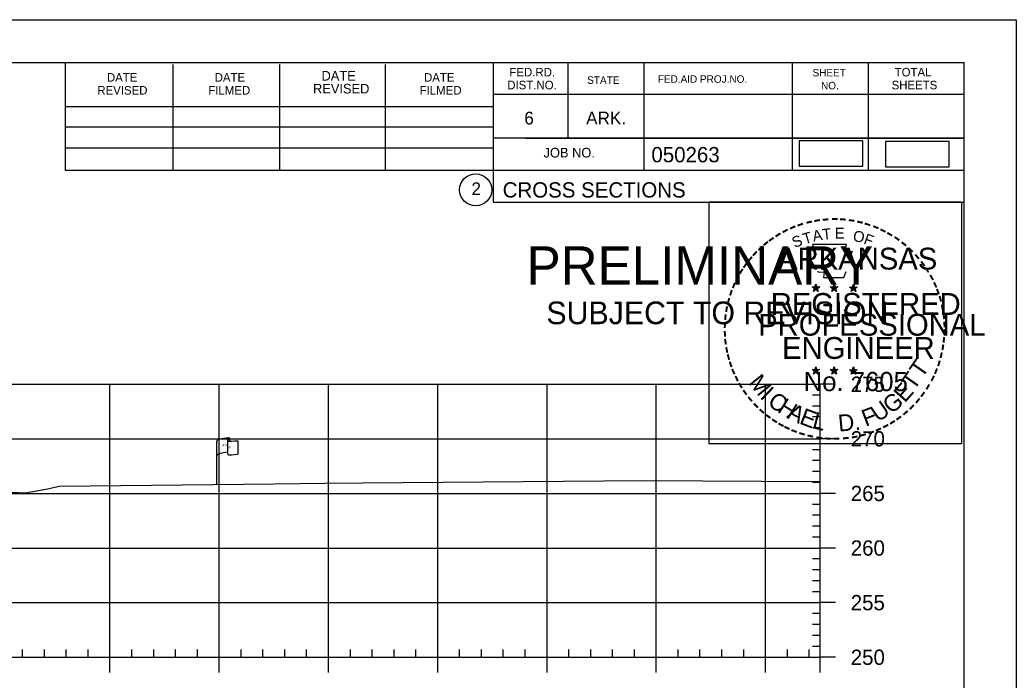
# Model space of a CAD drawing. Extents: x 1365647 to 1367999, y 387113 to 400173.
# Drawn here: x 1365965.9 to 1366057, y 394352.4 to 394412.9 of the extents above; entities that cross this region are included whole.
import ezdxf

# ---------------------------------------------------------------- set-up
doc = ezdxf.new("R2010")
doc.units = 0
for name, color, linetype in [('E_Existing ROW', 7, 'Continuous'), ('R_Axis', 7, 'Continuous'), ('R_Axis Annot', 7, 'Continuous'), ('R_Border', 7, 'Continuous'), ('R_Border PE', 7, 'Continuous'), ('R_Border Prem', 7, 'Continuous'), ('R_Detour', 7, 'Continuous'), ('R_Exist Surface', 7, 'Continuous'), ('R_Grid', 7, 'Continuous'), ('R_No Plot', 7, 'Continuous')]:
    doc.layers.add(name, color=color, linetype=linetype)

msp = doc.modelspace()

# ---------------------------------------------------------------- linework, layer by layer
at = {"layer": 'E_Existing ROW'}
for p, q in [((1365985.031, 394374.555), (1365985.031, 394374.315)), ((1365983.868, 394370.354), (1365983.868, 394374.304)), ((1365984.863, 394374.399), (1365984.863, 394374.385)), ((1365984.863, 394374.385), (1365984.863, 394373.159)), ((1365985.799, 394374.361), (1365985.799, 394373.121))]:
    msp.add_line(p, q, dxfattribs=at)
for centre, radius, start, end in [((1365984.953, 394374.555), 0.0783, 263.07118, 93.95638), ((1365984.941, 394374.399), 0.078, 88.6458, 274.28284), ((1365984.942, 394373.159), 0.0783, 180, 273.95638)]:
    msp.add_arc(centre, radius, start, end, dxfattribs=at)
for centre, major_axis, ratio, start_param, end_param in [((1365985.45, 394374.348), (-1.582, -0.043), 0.19887, 5.030368, 6.283185), ((1365986.157, 394374.463), (-1.227, -0.134), 0.052933, 0.159456, 1.268315), ((1365985.445, 394373.03), (-1.582, -0.043), 0.19887, 5.083035, 6.194897), ((1365986.157, 394373.223), (-1.227, -0.134), 0.052933, 0.159456, 1.268315)]:
    msp.add_ellipse(centre, major_axis=major_axis, ratio=ratio, start_param=start_param, end_param=end_param, dxfattribs=at)
at = {"layer": 'R_Axis'}
for p, q in [((1366039.095, 394354.533), (1366039.095, 394379.533)), ((1366040.495, 394379.533), (1366039.095, 394379.533)), ((1366039.095, 394378.533), (1366038.395, 394378.533)), ((1366039.095, 394377.533), (1366038.395, 394377.533)), ((1366039.095, 394376.533), (1366038.395, 394376.533)), ((1366039.095, 394375.533), (1366038.395, 394375.533)), ((1366040.495, 394374.533), (1366039.095, 394374.533)), ((1366039.095, 394373.533), (1366038.395, 394373.533)), ((1366039.095, 394372.533), (1366038.395, 394372.533)), ((1366039.095, 394371.533), (1366038.395, 394371.533)), ((1366039.095, 394370.533), (1366038.395, 394370.533)), ((1366040.495, 394369.533), (1366039.095, 394369.533)), ((1366039.095, 394368.533), (1366038.395, 394368.533)), ((1366039.095, 394367.533), (1366038.395, 394367.533)), ((1366039.095, 394366.533), (1366038.395, 394366.533)), ((1366039.095, 394365.533), (1366038.395, 394365.533)), ((1366040.495, 394364.533), (1366039.095, 394364.533)), ((1366039.095, 394363.533), (1366038.395, 394363.533)), ((1366039.095, 394362.533), (1366038.395, 394362.533)), ((1366039.095, 394361.533), (1366038.395, 394361.533)), ((1366039.095, 394360.533), (1366038.395, 394360.533)), ((1366040.495, 394359.533), (1366039.095, 394359.533)), ((1366039.095, 394358.533), (1366038.395, 394358.533)), ((1366039.095, 394357.533), (1366038.395, 394357.533)), ((1366039.095, 394356.533), (1366038.395, 394356.533)), ((1366039.095, 394355.533), (1366038.395, 394355.533)), ((1365749.095, 394354.533), (1366039.095, 394354.533)), ((1365966.095, 394354.533), (1365966.095, 394355.233)), ((1365968.095, 394354.533), (1365968.095, 394355.233)), ((1365970.095, 394354.533), (1365970.095, 394355.233)), ((1365972.095, 394354.533), (1365972.095, 394355.233)), ((1365974.095, 394353.133), (1365974.095, 394354.533)), ((1365976.095, 394354.533), (1365976.095, 394355.233)), ((1365978.095, 394354.533), (1365978.095, 394355.233)), ((1365980.095, 394354.533), (1365980.095, 394355.233)), ((1365982.095, 394354.533), (1365982.095, 394355.233)), ((1365984.095, 394353.133), (1365984.095, 394354.533)), ((1365986.095, 394354.533), (1365986.095, 394355.233)), ((1365988.095, 394354.533), (1365988.095, 394355.233)), ((1365990.095, 394354.533), (1365990.095, 394355.233)), ((1365992.095, 394354.533), (1365992.095, 394355.233)), ((1365994.095, 394353.133), (1365994.095, 394354.533)), ((1365996.095, 394354.533), (1365996.095, 394355.233)), ((1365998.095, 394354.533), (1365998.095, 394355.233)), ((1366000.095, 394354.533), (1366000.095, 394355.233)), ((1366002.095, 394354.533), (1366002.095, 394355.233)), ((1366004.095, 394353.133), (1366004.095, 394354.533)), ((1366006.095, 394354.533), (1366006.095, 394355.233)), ((1366008.095, 394354.533), (1366008.095, 394355.233)), ((1366010.095, 394354.533), (1366010.095, 394355.233)), ((1366012.095, 394354.533), (1366012.095, 394355.233)), ((1366014.095, 394353.133), (1366014.095, 394354.533)), ((1366016.095, 394354.533), (1366016.095, 394355.233)), ((1366018.095, 394354.533), (1366018.095, 394355.233)), ((1366020.095, 394354.533), (1366020.095, 394355.233)), ((1366022.095, 394354.533), (1366022.095, 394355.233)), ((1366024.095, 394353.133), (1366024.095, 394354.533)), ((1366026.095, 394354.533), (1366026.095, 394355.233)), ((1366028.095, 394354.533), (1366028.095, 394355.233)), ((1366030.095, 394354.533), (1366030.095, 394355.233)), ((1366032.095, 394354.533), (1366032.095, 394355.233)), ((1366034.095, 394353.133), (1366034.095, 394354.533)), ((1366036.095, 394354.533), (1366036.095, 394355.233)), ((1366038.095, 394354.533), (1366038.095, 394355.233)), ((1366039.095, 394353.133), (1366039.095, 394354.533)), ((1366040.495, 394354.533), (1366039.095, 394354.533))]:
    msp.add_line(p, q, dxfattribs=at)
at = {"layer": 'R_Border'}
for p, q in [((1365736.095, 394408.993), (1366052.275, 394408.993)), ((1365970.015, 394399.113), (1365970.015, 394408.993)), ((1365979.875, 394399.113), (1365979.875, 394408.793)), ((1365989.635, 394399.113), (1365989.635, 394408.793)), ((1365999.315, 394399.113), (1365999.315, 394408.793)), ((1366009.175, 394408.993), (1366009.175, 394396.193)), ((1366016.015, 394408.993), (1366016.015, 394402.053)), ((1366022.955, 394408.993), (1366022.955, 394399.113)), ((1366036.535, 394408.993), (1366036.535, 394399.113)), ((1366043.475, 394408.993), (1366043.475, 394399.113)), ((1366052.275, 394203.533), (1366052.275, 394408.993)), ((1366052.275, 394406.053), (1366009.175, 394406.053)), ((1366052.275, 394406.073), (1366052.275, 394406.073)), ((1365970.015, 394404.973), (1366009.175, 394404.973)), ((1365970.015, 394403.113), (1366009.175, 394403.113)), ((1366052.275, 394402.053), (1366009.175, 394402.053)), ((1366012.135, 394402.053), (1366052.275, 394402.053)), ((1365970.015, 394399.113), (1365970.015, 394401.173)), ((1365970.015, 394401.173), (1366009.175, 394401.173)), ((1366052.275, 394399.113), (1365970.015, 394399.113)), ((1366009.175, 394396.193), (1366052.275, 394396.193))]:
    msp.add_line(p, q, dxfattribs=at)
msp.add_circle((1366007.562, 394397.328), 1.467, dxfattribs=at)
at = {"layer": 'R_Border PE'}
for p, q in [((1366038.356, 394388.439), (1366038.705, 394388.328)), ((1366038.356, 394388.439), (1366038.609, 394388.394)), ((1366038.356, 394388.439), (1366038.593, 394388.317)), ((1366038.489, 394388.031), (1366038.705, 394388.328)), ((1366038.489, 394388.031), (1366038.615, 394388.275)), ((1366038.489, 394388.031), (1366038.703, 394388.248)), ((1366038.705, 394388.693), (1366038.664, 394388.441)), ((1366038.918, 394388.031), (1366038.703, 394388.245)), ((1366038.705, 394388.328), (1366038.705, 394388.693)), ((1366038.705, 394388.693), (1366038.754, 394388.443)), ((1366039.052, 394388.439), (1366038.705, 394388.328)), ((1366038.918, 394388.031), (1366038.705, 394388.328)), ((1366039.052, 394388.439), (1366038.766, 394388.39)), ((1366038.918, 394388.031), (1366038.781, 394388.322)), ((1366039.052, 394388.439), (1366038.848, 394388.337)), ((1366040.026, 394388.439), (1366040.375, 394388.328)), ((1366040.026, 394388.439), (1366040.279, 394388.394)), ((1366040.026, 394388.439), (1366040.263, 394388.317)), ((1366040.159, 394388.031), (1366040.375, 394388.328)), ((1366040.159, 394388.031), (1366040.285, 394388.275)), ((1366040.159, 394388.031), (1366040.373, 394388.248)), ((1366040.375, 394388.693), (1366040.334, 394388.441)), ((1366040.588, 394388.031), (1366040.373, 394388.245)), ((1366040.375, 394388.328), (1366040.375, 394388.693)), ((1366040.375, 394388.693), (1366040.424, 394388.443)), ((1366040.722, 394388.439), (1366040.375, 394388.328)), ((1366040.588, 394388.031), (1366040.375, 394388.328)), ((1366040.722, 394388.439), (1366040.436, 394388.39)), ((1366040.588, 394388.031), (1366040.451, 394388.322)), ((1366040.722, 394388.439), (1366040.518, 394388.337)), ((1366041.79, 394388.427), (1366042.139, 394388.316)), ((1366041.79, 394388.427), (1366042.043, 394388.382)), ((1366041.79, 394388.427), (1366042.027, 394388.305)), ((1366041.923, 394388.019), (1366042.139, 394388.316)), ((1366041.923, 394388.019), (1366042.049, 394388.263)), ((1366041.923, 394388.019), (1366042.137, 394388.236)), ((1366042.139, 394388.681), (1366042.098, 394388.429)), ((1366042.352, 394388.019), (1366042.137, 394388.233)), ((1366042.139, 394388.316), (1366042.139, 394388.681)), ((1366042.139, 394388.681), (1366042.188, 394388.431)), ((1366042.486, 394388.427), (1366042.139, 394388.316)), ((1366042.352, 394388.019), (1366042.139, 394388.316)), ((1366042.486, 394388.427), (1366042.2, 394388.378)), ((1366042.352, 394388.019), (1366042.215, 394388.31)), ((1366042.486, 394388.427), (1366042.282, 394388.325)), ((1366038.352, 394380.866), (1366038.701, 394380.755)), ((1366038.352, 394380.866), (1366038.605, 394380.821)), ((1366038.352, 394380.866), (1366038.589, 394380.744)), ((1366038.701, 394381.12), (1366038.66, 394380.868)), ((1366038.701, 394380.755), (1366038.701, 394381.12)), ((1366038.701, 394381.12), (1366038.75, 394380.87)), ((1366039.048, 394380.866), (1366038.701, 394380.755)), ((1366039.048, 394380.866), (1366038.762, 394380.817)), ((1366039.048, 394380.866), (1366038.844, 394380.764)), ((1366040.021, 394380.866), (1366040.37, 394380.755)), ((1366040.021, 394380.866), (1366040.274, 394380.821)), ((1366040.021, 394380.866), (1366040.258, 394380.744)), ((1366040.37, 394381.12), (1366040.329, 394380.868)), ((1366040.37, 394380.755), (1366040.37, 394381.12)), ((1366040.37, 394381.12), (1366040.419, 394380.87)), ((1366040.717, 394380.866), (1366040.37, 394380.755)), ((1366040.717, 394380.866), (1366040.431, 394380.817)), ((1366040.717, 394380.866), (1366040.513, 394380.764)), ((1366042.137, 394381.11), (1366042.096, 394380.858)), ((1366042.137, 394380.745), (1366042.137, 394381.11)), ((1366042.137, 394381.11), (1366042.186, 394380.86)), ((1366038.485, 394380.458), (1366038.701, 394380.755)), ((1366038.485, 394380.458), (1366038.611, 394380.702)), ((1366038.485, 394380.458), (1366038.699, 394380.675)), ((1366038.914, 394380.458), (1366038.699, 394380.672)), ((1366038.914, 394380.458), (1366038.701, 394380.755)), ((1366038.914, 394380.458), (1366038.777, 394380.749)), ((1366040.154, 394380.458), (1366040.37, 394380.755)), ((1366040.154, 394380.458), (1366040.28, 394380.702)), ((1366040.154, 394380.458), (1366040.368, 394380.675)), ((1366040.583, 394380.458), (1366040.368, 394380.672)), ((1366040.583, 394380.458), (1366040.37, 394380.755)), ((1366040.583, 394380.458), (1366040.446, 394380.749)), ((1366041.788, 394380.856), (1366042.137, 394380.745)), ((1366041.788, 394380.856), (1366042.041, 394380.811)), ((1366041.788, 394380.856), (1366042.025, 394380.734)), ((1366041.921, 394380.448), (1366042.137, 394380.745)), ((1366041.921, 394380.448), (1366042.047, 394380.692)), ((1366041.921, 394380.448), (1366042.135, 394380.665)), ((1366042.35, 394380.448), (1366042.135, 394380.662)), ((1366042.484, 394380.856), (1366042.137, 394380.745)), ((1366042.35, 394380.448), (1366042.137, 394380.745)), ((1366042.484, 394380.856), (1366042.198, 394380.807)), ((1366042.35, 394380.448), (1366042.213, 394380.739)), ((1366042.484, 394380.856), (1366042.28, 394380.754))]:
    msp.add_line(p, q, dxfattribs=at)
for points in [[(1366038.397, 394392.317), (1366038.666, 394391.49)], [(1366041.908, 394391.395), (1366042.05, 394391.679), (1366041.365, 394391.655), (1366041.513, 394392.317), (1366038.397, 394392.317)], [(1366038.889, 394389.894), (1366038.889, 394389.807), (1366039.452, 394389.788), (1366039.398, 394389.315), (1366041.268, 394389.315), (1366041.469, 394389.851)], [(1366038.705, 394388.693), (1366038.918, 394388.031), (1366038.356, 394388.439), (1366039.052, 394388.439), (1366038.489, 394388.031), (1366038.705, 394388.693)], [(1366040.375, 394388.693), (1366040.588, 394388.031), (1366040.026, 394388.439), (1366040.722, 394388.439), (1366040.159, 394388.031), (1366040.375, 394388.693)], [(1366042.139, 394388.681), (1366042.352, 394388.019), (1366041.79, 394388.427), (1366042.486, 394388.427), (1366041.923, 394388.019), (1366042.139, 394388.681)], [(1366038.701, 394381.12), (1366038.914, 394380.458), (1366038.352, 394380.866), (1366039.048, 394380.866), (1366038.485, 394380.458), (1366038.701, 394381.12)], [(1366040.37, 394381.12), (1366040.583, 394380.458), (1366040.021, 394380.866), (1366040.717, 394380.866), (1366040.154, 394380.458), (1366040.37, 394381.12)], [(1366042.137, 394381.11), (1366042.35, 394380.448), (1366041.788, 394380.856), (1366042.484, 394380.856), (1366041.921, 394380.448), (1366042.137, 394381.11)]]:
    msp.add_lwpolyline(points, dxfattribs=at)
for centre, radius in [((1366038.704, 394388.328), 0.172), ((1366038.704, 394388.328), 0.145), ((1366038.704, 394388.328), 0.116), ((1366038.704, 394388.328), 0.0991), ((1366038.704, 394388.328), 0.0747), ((1366038.704, 394388.328), 0.0495), ((1366038.704, 394388.328), 0.0296), ((1366040.374, 394388.328), 0.172), ((1366040.374, 394388.328), 0.145), ((1366040.374, 394388.328), 0.116), ((1366040.374, 394388.328), 0.0991), ((1366040.374, 394388.328), 0.0747), ((1366040.374, 394388.328), 0.0495), ((1366040.374, 394388.328), 0.0296), ((1366042.138, 394388.316), 0.172), ((1366042.138, 394388.316), 0.145), ((1366042.138, 394388.316), 0.116), ((1366042.138, 394388.316), 0.0991), ((1366042.138, 394388.316), 0.0747), ((1366042.138, 394388.316), 0.0495), ((1366042.138, 394388.316), 0.0296), ((1366038.7, 394380.755), 0.172), ((1366038.7, 394380.755), 0.145), ((1366038.7, 394380.755), 0.116), ((1366040.369, 394380.755), 0.172), ((1366040.369, 394380.755), 0.145), ((1366040.369, 394380.755), 0.116), ((1366042.136, 394380.745), 0.172), ((1366042.136, 394380.745), 0.145), ((1366038.7, 394380.755), 0.0991), ((1366038.7, 394380.755), 0.0747), ((1366038.7, 394380.755), 0.0495), ((1366038.7, 394380.755), 0.0296), ((1366040.369, 394380.755), 0.0991), ((1366040.369, 394380.755), 0.0747), ((1366040.369, 394380.755), 0.0495), ((1366040.369, 394380.755), 0.0296), ((1366042.136, 394380.745), 0.116), ((1366042.136, 394380.745), 0.0991), ((1366042.136, 394380.745), 0.0747), ((1366042.136, 394380.745), 0.0495), ((1366042.136, 394380.745), 0.0296)]:
    msp.add_circle(centre, radius, dxfattribs=at)
at = {"layer": 'R_Detour'}
for points in [[(1366037.165, 394399.492), (1366042.998, 394399.492), (1366042.998, 394401.803), (1366037.165, 394401.803)], [(1366045.079, 394399.448), (1366050.912, 394399.448), (1366050.912, 394401.758), (1366045.079, 394401.758)]]:
    msp.add_lwpolyline(points, close=True, dxfattribs=at)
at = {"layer": 'R_Exist Surface'}
msp.add_lwpolyline([(1365961.452, 394369.824), (1365966.331, 394369.59), (1365968.211, 394369.922), (1365969.477, 394370.195), (1365989.139, 394370.412), (1365993.764, 394370.466), (1365997.162, 394370.497), (1366022.972, 394370.721), (1366039.095, 394370.63)], dxfattribs=at)
at = {"layer": 'R_Grid'}
for p, q in [((1365749.095, 394379.533), (1366039.095, 394379.533)), ((1365974.095, 394354.533), (1365974.095, 394379.533)), ((1365984.095, 394354.533), (1365984.095, 394379.533)), ((1365994.095, 394354.533), (1365994.095, 394379.533)), ((1366004.095, 394354.533), (1366004.095, 394379.533)), ((1366014.095, 394354.533), (1366014.095, 394379.533)), ((1366024.095, 394354.533), (1366024.095, 394379.533)), ((1366034.095, 394354.533), (1366034.095, 394379.533)), ((1366039.095, 394354.533), (1366039.095, 394379.533)), ((1365749.095, 394374.533), (1366039.095, 394374.533)), ((1365749.095, 394369.533), (1366039.095, 394369.533)), ((1365749.095, 394364.533), (1366039.095, 394364.533)), ((1365749.095, 394359.533), (1366039.095, 394359.533)), ((1365749.095, 394354.533), (1366039.095, 394354.533))]:
    msp.add_line(p, q, dxfattribs=at)
at = {"layer": 'R_No Plot'}
msp.add_line((1365723.694, 394412.887), (1366057.027, 394412.887), dxfattribs=at)
for points in [[(1365723.687, 394412.887), (1366057.027, 394412.887), (1366057.027, 394199.55), (1365723.687, 394199.55)], [(1366028.946, 394396.225), (1366052.044, 394396.225), (1366052.044, 394374.075), (1366028.946, 394374.075)]]:
    msp.add_lwpolyline(points, close=True, dxfattribs=at)

# ---------------------------------------------------------------- texts
at = {"layer": 'E_Existing ROW'}
for s, height, rotation, p in [('R ', 0.2, 9.98841, (1365984.387, 394373.806)), (' O', 0.2, 9.98841, (1365984.533, 394373.851)), ('W', 0.2, 351.17882, (1365984.863, 394373.682)), ('DWB 11-9-07', 0.001, 90, (1365985.031, 394374.315)), ('DWB 11-9-07', 0.001, 5.07169, (1365985.788, 394373.121)), ('DWB 11-9-07', 0.001, 90, (1365983.867, 394370.354))]:
    msp.add_text(s, height=height, rotation=rotation, dxfattribs=at).set_placement(p)
at = {"layer": 'R_Axis Annot'}
for s, p in [('275', (1366041.895, 394378.833)), ('270', (1366041.895, 394373.833)), ('265', (1366041.895, 394368.833)), ('260', (1366041.895, 394363.833)), ('255', (1366041.895, 394358.833)), ('250', (1366041.895, 394353.833))]:
    msp.add_text(s, height=1.4, dxfattribs=at).set_placement(p)
at = {"layer": 'R_Border'}
for s, height, p in [('FED.RD.', 0.7819, (1366010.655, 394407.713)), ('SHEET', 0.684, (1366038.395, 394407.713)), ('TOTAL', 0.7819, (1366045.915, 394407.713)), ('DATE', 0.7819, (1365973.815, 394407.233)), ('DATE', 0.7819, (1365983.675, 394407.233)), ('DATE', 0.8792, (1365993.455, 394407.333)), ('DATE', 0.7819, (1366002.835, 394407.233)), ('DIST.NO.', 0.7819, (1366010.455, 394406.533)), ('STATE', 0.684, (1366017.775, 394407.033)), ('FED.AID PROJ.NO.', 0.684, (1366024.235, 394407.133)), ('SHEETS', 0.7819, (1366045.635, 394406.533)), ('REVISED', 0.7819, (1365972.935, 394406.053)), ('FILMED', 0.7819, (1365983.095, 394406.053)), ('REVISED', 0.8792, (1365992.675, 394406.153)), ('FILMED', 0.7819, (1366002.435, 394406.053)), ('NO.', 0.684, (1366039.175, 394406.533)), ('6', 1.172, (1366012.015, 394403.313)), ('ARK.', 1.1723, (1366017.675, 394403.313)), ('JOB NO.', 0.8792, (1366013.775, 394400.293)), ('050263', 1.4, (1366023.651, 394399.852)), ('2', 1.172, (1366007.179, 394396.842)), ('CROSS SECTIONS', 1.4, (1366010.038, 394396.623))]:
    msp.add_text(s, height=height, rotation=360, dxfattribs=at).set_placement(p)
at = {"layer": 'R_Border PE'}
for s, height, rotation, p in [('-', 1.6, 10.21935, (1366038.573, 394393.847)), ('-', 1.6, 5.89682, (1366039.302, 394393.957)), ('-', 1.6, 0.18623, (1366040.074, 394394.029)), ('-', 1.6, 357.74304, (1366040.797, 394394.016)), ('-', 1.6, 352.16172, (1366041.541, 394393.96)), ('-', 1.6, 28.79182, (1366035.878, 394392.858)), ('-', 1.6, 24.30721, (1366036.511, 394393.175)), ('-', 1.6, 19.17608, (1366037.145, 394393.444)), ('-', 1.6, 13.63015, (1366037.895, 394393.685)), ('A', 1, 11.21318, (1366038.492, 394392.577)), ('T', 1, 6.02276, (1366039.341, 394392.743)), ('E', 1, 0.83234, (1366040.446, 394392.853)), ('-', 1.6, 347.20489, (1366042.26, 394393.846)), ('-', 1.6, 342.3362, (1366042.895, 394393.691)), ('-', 1.6, 337.85509, (1366043.63, 394393.468)), ('-', 1.6, 334.12109, (1366044.261, 394393.197)), ('-', 1.6, 36.23174, (1366034.703, 394392.093)), ('-', 1.6, 34.06357, (1366035.281, 394392.488)), ('S', 1, 21.59401, (1366036.752, 394391.995)), ('T', 1, 16.4036, (1366037.666, 394392.326)), ('O', 1, 350.4515, (1366042.05, 394392.643)), ('F', 1, 340.07066, (1366043.004, 394392.415)), ('-', 1.6, 329.64089, (1366044.84, 394392.914)), ('-', 1.6, 325.86266, (1366045.483, 394392.553)), ('-', 1.6, 42.96224, (1366033.794, 394391.298)), ('-', 1.6, 38.95066, (1366034.227, 394391.715)), ('ARKANSAS', 2, 360, (1366035.25, 394390.029)), ('-', 1.6, 320.52971, (1366046.093, 394392.127)), ('-', 1.6, 315.57859, (1366046.692, 394391.639)), ('-', 1.6, 50.61417, (1366032.943, 394390.334)), ('-', 1.6, 48.42305, (1366033.346, 394390.82)), ('-', 1.6, 309.87973, (1366047.261, 394391.089)), ('-', 1.6, 58.07063, (1366032.205, 394389.24)), ('-', 1.6, 54.23247, (1366032.53, 394389.767)), ('-', 1.6, 306.65218, (1366047.786, 394390.487)), ('-', 1.4, 303.67529, (1366048.272, 394389.919)), ('-', 1.6, 62.87135, (1366031.892, 394388.626)), ('-', 1.6, 299.66835, (1366048.591, 394389.312)), ('-', 1.6, 72.39447, (1366031.414, 394387.385)), ('-', 1.6, 67.77427, (1366031.633, 394388.015)), ('DWB', 0.01, 360, (1366038.691, 394388.323)), ('DWB', 0.01, 360, (1366040.361, 394388.323)), ('DWB', 0.01, 360, (1366042.125, 394388.311)), ('-', 1.6, 294.66279, (1366048.915, 394388.7)), ('-', 1.6, 290.57283, (1366049.172, 394388.123)), ('-', 1.6, 75.46096, (1366031.217, 394386.671)), ('REGISTERED', 2, 360, (1366034.572, 394385.88)), ('-', 1.6, 285.12326, (1366049.406, 394387.543)), ('-', 1.6, 81.20126, (1366031.085, 394385.958)), ('-', 1.6, 280.54934, (1366049.606, 394386.801)), ('-', 1.6, 85.18634, (1366031.009, 394385.267)), ('PROFESSIONAL', 2, 360, (1366033.424, 394383.976)), ('-', 1.6, 276.59616, (1366049.768, 394386.033)), ('-', 1.6, 89.06224, (1366030.984, 394384.566)), ('-', 1.6, 274.33011, (1366049.828, 394385.311)), ('-', 1.6, 269.94067, (1366049.862, 394384.679)), ('-', 1.6, 94.19588, (1366031.019, 394383.841)), ('-', 1.6, 98.94793, (1366031.091, 394383.174)), ('ENGINEER', 2, 360, (1366035.611, 394381.851)), ('-', 1.6, 263.5172, (1366049.843, 394384.013)), ('-', 1.6, 101.71495, (1366031.226, 394382.441)), ('-', 1.6, 260.99529, (1366049.772, 394383.359)), ('-', 1.6, 105.45785, (1366031.388, 394381.846)), ('T', 1.54, 55.05496, (1366048.42, 394380.02)), ('-', 1.6, 255.7626, (1366049.662, 394382.681)), ('-', 1.6, 109.08742, (1366031.603, 394381.215)), ('-', 1.6, 114.06432, (1366031.857, 394380.619)), ('-', 1.6, 247.88866, (1366049.258, 394381.288)), ('-', 1.6, 252.86809, (1366049.481, 394381.961)), ('-', 1.6, 115.72885, (1366032.162, 394380.001)), ('M', 1.54, 308.91747, (1366032.472, 394379.646)), ('No. 7605', 1.757, 360, (1366037.585, 394378.9)), ('DWB', 0.01, 360, (1366038.686, 394380.751)), ('DWB', 0.01, 360, (1366040.355, 394380.749)), ('DWB', 0.01, 360, (1366042.122, 394380.74)), ('T', 1.54, 55.05496, (1366047.689, 394378.9)), ('-', 1.6, 244.61971, (1366048.996, 394380.659)), ('-', 1.6, 120.44712, (1366032.519, 394379.415)), ('-', 1.6, 125.89344, (1366032.922, 394378.854)), ('I', 1.54, 316.46364, (1366033.514, 394378.326)), ('E', 1.54, 48.73133, (1366046.843, 394377.773)), ('-', 1.6, 239.07125, (1366048.602, 394379.907)), ('-', 1.6, 130.71812, (1366033.384, 394378.302)), ('C', 1.54, 324.01974, (1366034.187, 394377.703)), ('H', 1.54, 327.53419, (1366035.097, 394377.048)), ('G', 1.54, 38.21734, (1366045.59, 394376.753)), ('-', 1.6, 231.25377, (1366047.77, 394378.688)), ('-', 1.6, 233.84524, (1366048.2, 394379.254)), ('-', 1.6, 134.22381, (1366033.901, 394377.757)), ('-', 1.6, 138.93382, (1366034.426, 394377.293)), ('A', 1.54, 332.55127, (1366035.951, 394376.511)), ('E', 1.54, 339.20679, (1366037.109, 394375.949)), ('F', 1.54, 20.82016, (1366043.254, 394375.626)), ('U', 1.54, 34.40523, (1366044.391, 394376.02)), ('-', 1.6, 225.76533, (1366047.291, 394378.124)), ('-', 1.6, 144.64634, (1366034.982, 394376.887)), ('-', 1.6, 148.08978, (1366035.543, 394376.516)), ('L', 1.54, 346.2929, (1366038.301, 394375.525)), ('D.', 1.54, 5.26016, (1366040.804, 394375.188)), ('-', 1.6, 215.73633, (1366046.22, 394377.143)), ('-', 1.6, 221.08509, (1366046.769, 394377.615)), ('-', 1.6, 151.57039, (1366036.122, 394376.191)), ('-', 1.6, 154.60019, (1366036.644, 394375.944)), ('-', 1.6, 158.56121, (1366037.268, 394375.69)), ('-', 1.6, 204.25161, (1366044.504, 394376.091)), ('-', 1.6, 207.35684, (1366045.128, 394376.41)), ('-', 1.6, 212.24909, (1366045.686, 394376.756)), ('-', 1.6, 162.79826, (1366037.955, 394375.477)), ('-', 1.6, 167.55551, (1366038.67, 394375.313)), ('-', 1.6, 173.11546, (1366039.442, 394375.203)), ('-', 1.6, 176.51827, (1366040.19, 394375.15)), ('-', 1.6, 181.59176, (1366040.934, 394375.169)), ('-', 1.6, 185.81666, (1366041.743, 394375.245)), ('-', 1.6, 191.28576, (1366042.479, 394375.377)), ('-', 1.6, 195.47429, (1366043.208, 394375.576)), ('-', 1.6, 200.71842, (1366043.885, 394375.818))]:
    msp.add_text(s, height=height, rotation=rotation, dxfattribs=at).set_placement(p)
at = {"layer": 'R_Border Prem'}
for s, height, p in [('PRELIMINARY', 3.5, (1366012.226, 394388.656)), ('DWB', 0.01, (1366012.973, 394390.505)), ('SUBJECT TO REVISION', 2.07511, (1366014.035, 394385.027))]:
    msp.add_text(s, height=height, rotation=360, dxfattribs=at).set_placement(p)

doc.saveas('drawing.dxf')
